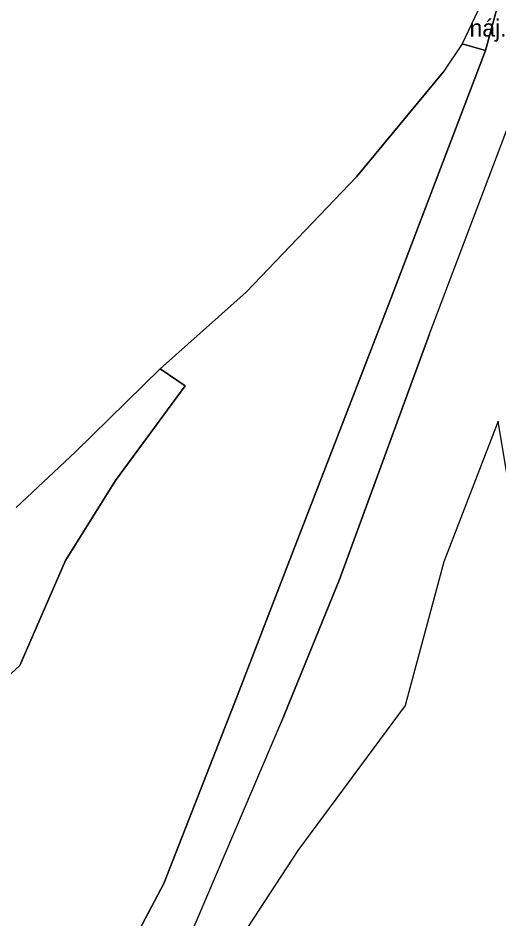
# Model space of a CAD drawing. Extents: x -495905 to -478420, y -1113297 to -1107716.
# Drawn here: x -478995 to -478910.7, y -1110980.8 to -1110822.8 of the extents above; entities that cross this region are included whole.
import ezdxf

# ---------------------------------------------------------------- set-up
doc = ezdxf.new("R2010")
doc.units = 0
for name, color, linetype in [('ODVODNĚNÍ PLOŠNÉ', 7, 'Continuous'), ('ttp', 7, 'Continuous'), ('VODNÍ PLOCHY', 7, 'Continuous'), ('zamereni', 7, 'Continuous'), ('ZELEN MIMO LES', 7, 'Continuous')]:
    doc.layers.add(name, color=color, linetype=linetype)

msp = doc.modelspace()

# ---------------------------------------------------------------- linework, layer by layer
at = {"layer": 'ODVODNĚNÍ PLOŠNÉ'}
msp.add_lwpolyline([(-478882.91, -1111140.74), (-478891.81, -1111064.39), (-478898.62, -1110996.14), (-478902.98, -1110940.87), (-478910.84, -1110893.46), (-478920.38, -1110918.15), (-478927.16, -1110943.34), (-478945.94, -1110968.75), (-478960.64, -1110991.2), (-478981.22, -1111010.83), (-479006.79, -1111029.26), (-479029.03, -1111044.67), (-479055.9, -1111060.43), (-479088.35, -1111081.83), (-479117.72, -1111102.98), (-479138.55, -1111122.6)], dxfattribs=at)
at = {"layer": 'ttp'}
msp.add_lwpolyline([(-478980.8, -1110996.01), (-478969.49, -1110974.56), (-478956.62, -1110941.71), (-478946.72, -1110916.08), (-478929.59, -1110871.87), (-478913.06, -1110828.49), (-478917.14, -1110827.33), (-478920.5, -1110832.27), (-478935.69, -1110850.64), (-478955.02, -1110870.86), (-478970.09, -1110884.33), (-478965.75, -1110887.26), (-478977.92, -1110903.9), (-478986.69, -1110917.93), (-478994.69, -1110936.31), (-479015.55, -1110955.52), (-479051.03, -1110984.3)], dxfattribs=at)
at = {"layer": 'VODNÍ PLOCHY'}
for points in [[(-479142.54, -1111130.71), (-479136.23, -1111124.6), (-479122.7, -1111114.43), (-479093.05, -1111097.52), (-479058.34, -1111078.6), (-479025.99, -1111057.25), (-479002.6, -1111037.82), (-478984.64, -1111019.2), (-478968.69, -1110992.75), (-478948.91, -1110946.33), (-478938.64, -1110921.23), (-478922.96, -1110878.33), (-478910.33, -1110845.03), (-478884.88, -1110777.29)], [(-478911.08, -1110821.19), (-478913.06, -1110828.49), (-478929.59, -1110871.87), (-478946.72, -1110916.08), (-478956.62, -1110941.71), (-478969.49, -1110974.56), (-478980.8, -1110996.01), (-478994.16, -1111015.01), (-479002.05, -1111024.24), (-479015.08, -1111037), (-479031.59, -1111049.73), (-479047.98, -1111060.94), (-479063.66, -1111070.43), (-479097.08, -1111089.06), (-479125.09, -1111105.31), (-479140.36, -1111116.71)]]:
    msp.add_lwpolyline(points, dxfattribs=at)
at = {"layer": 'zamereni'}
for p, q in [((-478912.86, -1110818.25), (-478917.14, -1110827.33)), ((-478913.06, -1110828.49), (-478911.08, -1110821.19)), ((-478917.14, -1110827.33), (-478920.5, -1110832.27)), ((-478917.14, -1110827.33), (-478913.06, -1110828.49)), ((-478929.59, -1110871.87), (-478913.06, -1110828.49)), ((-478935.69, -1110850.64), (-478920.5, -1110832.27)), ((-478922.96, -1110878.33), (-478910.33, -1110845.03)), ((-478955.02, -1110870.86), (-478935.69, -1110850.64)), ((-478970.09, -1110884.33), (-478955.02, -1110870.86)), ((-478946.72, -1110916.08), (-478929.59, -1110871.87)), ((-478922.96, -1110878.33), (-478938.64, -1110921.23)), ((-478970.09, -1110884.33), (-478984.96, -1110898.88)), ((-478965.75, -1110887.26), (-478970.09, -1110884.33)), ((-478977.92, -1110903.9), (-478965.75, -1110887.26)), ((-478984.96, -1110898.88), (-478995.36, -1110908.63)), ((-478986.69, -1110917.93), (-478977.92, -1110903.9)), ((-478956.62, -1110941.71), (-478946.72, -1110916.08)), ((-478994.69, -1110936.31), (-478986.69, -1110917.93)), ((-478938.64, -1110921.23), (-478948.91, -1110946.33)), ((-479015.55, -1110955.52), (-478994.69, -1110936.31)), ((-478969.49, -1110974.56), (-478956.62, -1110941.71)), ((-478968.69, -1110992.75), (-478948.91, -1110946.33)), ((-478980.8, -1110996.01), (-478969.49, -1110974.56))]:
    msp.add_line(p, q, dxfattribs=at)
at = {"layer": 'ZELEN MIMO LES'}
msp.add_lwpolyline([(-479147.5, -1111090.64), (-479135.25, -1111085.1), (-479090.36, -1111034.64), (-479082.7, -1111024.4), (-479066.74, -1111011.7), (-479051.03, -1110984.3), (-479015.55, -1110955.52), (-478994.69, -1110936.31), (-478986.69, -1110917.93), (-478977.92, -1110903.9), (-478965.75, -1110887.26), (-478970.09, -1110884.33), (-478984.96, -1110898.88), (-478995.36, -1110908.63)], dxfattribs=at)

# ---------------------------------------------------------------- texts
at = {"layer": 'zamereni'}
msp.add_text('náj.', height=3, dxfattribs=at).set_placement((-478915.86, -1110826.04))

doc.saveas('drawing.dxf')
